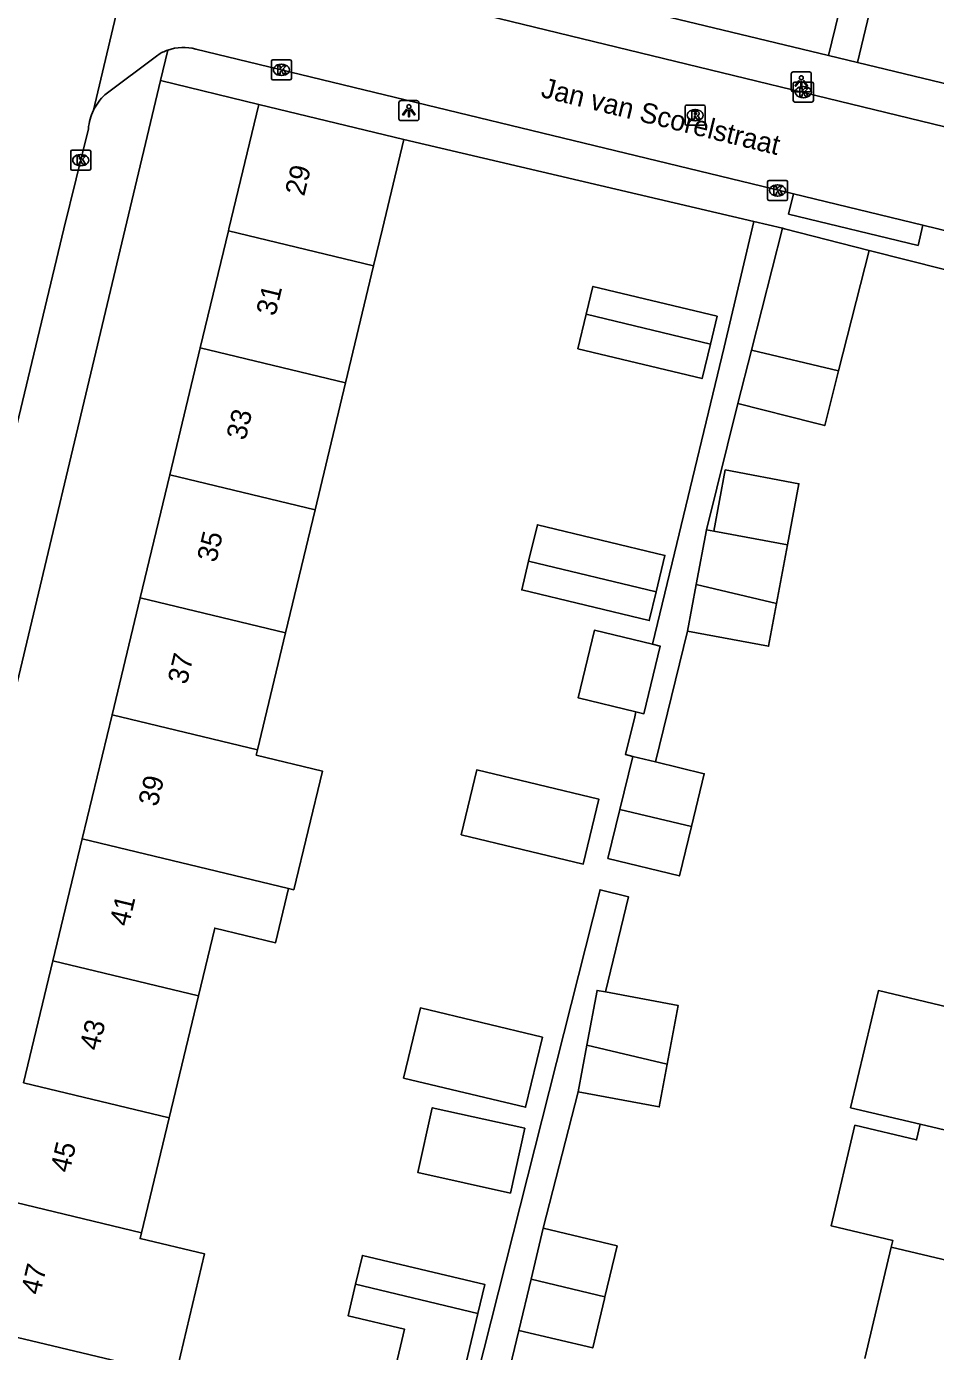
# Model space of a CAD drawing. Extents: x 162812 to 163818, y 381639 to 382470.
# Drawn here: x 163203.7 to 163249.1, y 382193.9 to 382260.1 of the extents above; entities that cross this region are included whole.
import ezdxf

# ---------------------------------------------------------------- set-up
doc = ezdxf.new("R2010")
doc.units = 0
for name, color, linetype in [('IMGEO_Kolk', 7, 'Continuous'), ('IMGEO_Lichtpunt', 7, 'Continuous'), ('IMGEO_Openbare_ruimte_label', 7, 'Continuous'), ('IMGEO_Pand', 7, 'Continuous'), ('IMGEO_Pand_nummerreeks', 7, 'Continuous'), ('IMGEO_Rijbaan_lokaal_open', 7, 'Continuous'), ('IMGEO_Rioolput', 7, 'Continuous'), ('IMGEO_Voetpad_open', 7, 'Continuous')]:
    doc.layers.add(name, color=color, linetype=linetype)

msp = doc.modelspace()

# ---------------------------------------------------------------- linework, layer by layer
at = {"layer": 'IMGEO_Kolk'}
for p, q in [((163215.962, 382257.514), (163215.962, 382258.366)), ((163216.037, 382258.44), (163216.889, 382258.44)), ((163216.45, 382258.22), (163216.475, 382258.22)), ((163216.963, 382258.366), (163216.963, 382257.514)), ((163216.889, 382257.44), (163216.037, 382257.44)), ((163216.473, 382257.66), (163216.448, 382257.66)), ((163242.028, 382256.403), (163242.028, 382257.255)), ((163242.103, 382257.329), (163242.955, 382257.329)), ((163243.029, 382257.255), (163243.029, 382256.403)), ((163242.539, 382256.549), (163242.514, 382256.549)), ((163242.516, 382257.109), (163242.541, 382257.109)), ((163242.955, 382256.329), (163242.103, 382256.329)), ((163206.015, 382253.93), (163206.867, 382253.93)), ((163205.94, 382253.004), (163205.94, 382253.856)), ((163206.428, 382253.71), (163206.453, 382253.71)), ((163206.941, 382253.856), (163206.941, 382253.004)), ((163206.867, 382252.93), (163206.015, 382252.93)), ((163206.451, 382253.15), (163206.426, 382253.15)), ((163240.741, 382251.491), (163240.741, 382252.343)), ((163240.816, 382252.417), (163241.668, 382252.417)), ((163241.229, 382252.197), (163241.254, 382252.197)), ((163241.742, 382252.343), (163241.742, 382251.491)), ((163241.668, 382251.417), (163240.816, 382251.417)), ((163241.252, 382251.637), (163241.227, 382251.637))]:
    msp.add_line(p, q, dxfattribs=at)
for points in [[(163215.962, 382257.514), (163215.962, 382258.366)], [(163216.037, 382258.44), (163216.889, 382258.44)], [(163216.283, 382258.14), (163216.406, 382258.14), (163216.406, 382257.989), (163216.536, 382258.14), (163216.7, 382258.14), (163216.554, 382257.989), (163216.707, 382257.74), (163216.555, 382257.74), (163216.47, 382257.904), (163216.406, 382257.837), (163216.406, 382257.74), (163216.283, 382257.74), (163216.283, 382258.14)], [(163216.963, 382258.366), (163216.963, 382257.514)], [(163216.889, 382257.44), (163216.037, 382257.44)], [(163242.028, 382256.403), (163242.028, 382257.255)], [(163242.103, 382257.329), (163242.955, 382257.329)], [(163243.029, 382257.255), (163243.029, 382256.403)], [(163242.349, 382257.029), (163242.472, 382257.029), (163242.472, 382256.878), (163242.602, 382257.029), (163242.766, 382257.029), (163242.62, 382256.878), (163242.773, 382256.629), (163242.621, 382256.629), (163242.536, 382256.793), (163242.472, 382256.726), (163242.472, 382256.629), (163242.349, 382256.629), (163242.349, 382257.029)], [(163242.955, 382256.329), (163242.103, 382256.329)], [(163206.015, 382253.93), (163206.867, 382253.93)], [(163205.94, 382253.004), (163205.94, 382253.856)], [(163206.261, 382253.63), (163206.384, 382253.63), (163206.384, 382253.479), (163206.514, 382253.63), (163206.678, 382253.63), (163206.532, 382253.479), (163206.685, 382253.23), (163206.533, 382253.23), (163206.448, 382253.394), (163206.384, 382253.327), (163206.384, 382253.23), (163206.261, 382253.23), (163206.261, 382253.63)], [(163206.941, 382253.856), (163206.941, 382253.004)], [(163206.867, 382252.93), (163206.015, 382252.93)], [(163240.741, 382251.491), (163240.741, 382252.343)], [(163240.816, 382252.417), (163241.668, 382252.417)], [(163241.062, 382252.117), (163241.185, 382252.117), (163241.185, 382251.966), (163241.315, 382252.117), (163241.479, 382252.117), (163241.333, 382251.966), (163241.486, 382251.717), (163241.334, 382251.717), (163241.249, 382251.881), (163241.185, 382251.814), (163241.185, 382251.717), (163241.062, 382251.717), (163241.062, 382252.117)], [(163241.742, 382252.343), (163241.742, 382251.491)], [(163241.668, 382251.417), (163240.816, 382251.417)]]:
    msp.add_lwpolyline(points, dxfattribs=at)
for centre, start, end in [((163216.039, 382258.364), 91.55205, 178.44795), ((163216.039, 382258.364), 91.55205, 178.44795), ((163216.887, 382258.364), 1.55205, 88.44795), ((163216.887, 382258.364), 1.55205, 88.44795), ((163216.039, 382257.516), 181.55205, 268.44795), ((163216.039, 382257.516), 181.55205, 268.44795), ((163216.887, 382257.516), 271.55205, 358.44795), ((163216.887, 382257.516), 271.55205, 358.44795), ((163242.105, 382257.253), 91.55205, 178.44795), ((163242.105, 382257.253), 91.55205, 178.44795), ((163242.953, 382257.253), 1.55205, 88.44795), ((163242.953, 382257.253), 1.55205, 88.44795), ((163242.105, 382256.405), 181.55205, 268.44795), ((163242.105, 382256.405), 181.55205, 268.44795), ((163242.953, 382256.405), 271.55205, 358.44795), ((163242.953, 382256.405), 271.55205, 358.44795), ((163206.017, 382253.854), 91.55205, 178.44795), ((163206.017, 382253.854), 91.55205, 178.44795), ((163206.865, 382253.854), 1.55205, 88.44795), ((163206.865, 382253.854), 1.55205, 88.44795), ((163206.017, 382253.006), 181.55205, 268.44795), ((163206.017, 382253.006), 181.55205, 268.44795), ((163206.865, 382253.006), 271.55205, 358.44795), ((163206.865, 382253.006), 271.55205, 358.44795), ((163240.818, 382252.341), 91.55205, 178.44795), ((163240.818, 382252.341), 91.55205, 178.44795), ((163241.666, 382252.341), 1.55205, 88.44795), ((163241.666, 382252.341), 1.55205, 88.44795), ((163240.818, 382251.493), 181.55205, 268.44795), ((163240.818, 382251.493), 181.55205, 268.44795), ((163241.666, 382251.493), 271.55205, 358.44795), ((163241.666, 382251.493), 271.55205, 358.44795)]:
    msp.add_arc(centre, 0.0765, start, end, dxfattribs=at)
for centre, major_axis, ratio, start_param, end_param in [((163216.449, 382257.94), (-0.387, 0.002), 0.722429, 4.712389, 7.853982), ((163216.474, 382257.94), (-0.39, 0.002), 0.717154, 1.570796, 4.712389), ((163242.515, 382256.829), (-0.387, 0.002), 0.722429, 4.712389, 7.853982), ((163242.54, 382256.829), (-0.39, 0.002), 0.717154, 1.570796, 4.712389), ((163206.427, 382253.43), (-0.387, 0.002), 0.722429, 4.712389, 7.853982), ((163206.452, 382253.43), (-0.39, 0.002), 0.717154, 1.570796, 4.712389), ((163241.228, 382251.917), (-0.387, 0.002), 0.722429, 4.712389, 7.853982), ((163241.253, 382251.917), (-0.39, 0.002), 0.717154, 1.570796, 4.712389)]:
    msp.add_ellipse(centre, major_axis=major_axis, ratio=ratio, start_param=start_param, end_param=end_param, dxfattribs=at)
at = {"layer": 'IMGEO_Lichtpunt'}
for p, q in [((163241.926, 382257.745), (163241.926, 382256.938)), ((163241.926, 382257.745), (163241.926, 382256.938)), ((163242.828, 382257.84), (163242.02, 382257.84)), ((163242.828, 382257.84), (163242.02, 382257.84)), ((163242.922, 382256.938), (163242.922, 382257.745)), ((163242.922, 382256.938), (163242.922, 382257.745)), ((163242.02, 382256.844), (163242.828, 382256.844)), ((163242.02, 382256.844), (163242.828, 382256.844)), ((163222.33, 382256.306), (163222.33, 382255.499)), ((163222.33, 382256.306), (163222.33, 382255.499)), ((163223.232, 382256.401), (163222.424, 382256.401)), ((163223.232, 382256.401), (163222.424, 382256.401)), ((163223.326, 382255.499), (163223.326, 382256.306)), ((163223.326, 382255.499), (163223.326, 382256.306)), ((163222.424, 382255.405), (163223.232, 382255.405)), ((163222.424, 382255.405), (163223.232, 382255.405))]:
    msp.add_line(p, q, dxfattribs=at)
for points in [[(163242.3, 382257.409), (163242.339, 382257.381), (163242.151, 382257.119), (163242.113, 382257.146), (163242.3, 382257.409)], [(163242.402, 382257.361), (163242.449, 382257.361), (163242.449, 382257.039), (163242.402, 382257.039), (163242.402, 382257.361)], [(163242.512, 382257.381), (163242.55, 382257.408), (163242.737, 382257.146), (163242.698, 382257.118), (163242.512, 382257.381)], [(163222.704, 382255.97), (163222.743, 382255.942), (163222.555, 382255.68), (163222.517, 382255.707), (163222.704, 382255.97)], [(163222.806, 382255.922), (163222.853, 382255.922), (163222.853, 382255.6), (163222.806, 382255.6), (163222.806, 382255.922)], [(163222.916, 382255.942), (163222.954, 382255.969), (163223.141, 382255.707), (163223.102, 382255.679), (163222.916, 382255.942)]]:
    msp.add_lwpolyline(points, dxfattribs=at)
for centre in [(163242.425, 382257.543), (163222.829, 382256.104)]:
    msp.add_circle(centre, 0.0994, dxfattribs=at)
for centre, start, end in [((163242.02, 382257.745), 90, 180), ((163242.02, 382257.745), 90, 180), ((163242.828, 382257.745), 0, 90), ((163242.828, 382257.745), 0, 90), ((163242.02, 382256.938), 180, 270), ((163242.02, 382256.938), 180, 270), ((163242.828, 382256.938), 270, 0), ((163242.828, 382256.938), 270, 360), ((163222.424, 382256.306), 90, 180), ((163222.424, 382256.306), 90, 180), ((163223.232, 382256.306), 0, 90), ((163223.232, 382256.306), 0, 90), ((163222.424, 382255.499), 180, 270), ((163222.424, 382255.499), 180, 270), ((163223.232, 382255.499), 270, 0), ((163223.232, 382255.499), 270, 360)]:
    msp.add_arc(centre, 0.0946, start, end, dxfattribs=at)
at = {"layer": 'IMGEO_Pand'}
for points in [[(163231.804, 382266.82), (163244.992, 382263.659), (163243.783, 382258.657)], [(163245.227, 382258.308), (163246.436, 382263.313), (163258.585, 382260.401)], [(163230.143, 382261.953), (163243.783, 382258.657)], [(163245.227, 382258.308), (163257.862, 382255.255)], [(163213.817, 382249.895), (163213.842, 382250), (163215.335, 382256.213)], [(163215.335, 382256.213), (163222.583, 382254.463)], [(163222.583, 382254.463), (163221.512, 382250), (163221.068, 382248.151)], [(163239.932, 382243.934), (163241.482, 382250.027)], [(163241.482, 382250.027), (163241.588, 382250), (163245.824, 382248.922)], [(163212.412, 382244.052), (163213.817, 382249.895)], [(163213.817, 382249.895), (163221.068, 382248.151)], [(163245.824, 382248.922), (163244.291, 382242.9)], [(163221.068, 382248.151), (163219.666, 382242.308)], [(163231.688, 382245.735), (163232.022, 382247.122), (163238.221, 382245.632), (163237.887, 382244.245)], [(163237.887, 382244.245), (163237.472, 382242.518), (163231.273, 382244.008), (163231.688, 382245.735)], [(163237.887, 382244.245), (163231.688, 382245.735)], [(163210.888, 382237.709), (163212.412, 382244.052)], [(163219.666, 382242.308), (163212.412, 382244.052)], [(163239.254, 382241.272), (163239.932, 382243.934)], [(163239.932, 382243.934), (163244.291, 382242.9)], [(163244.291, 382242.9), (163243.596, 382240.169), (163243.067, 382240.303), (163239.254, 382241.272)], [(163219.666, 382242.308), (163218.144, 382235.965)], [(163209.412, 382231.567), (163210.888, 382237.709)], [(163210.888, 382237.709), (163218.144, 382235.965)], [(163238.06, 382234.901), (163238.631, 382237.958), (163242.308, 382237.27), (163241.737, 382234.213)], [(163218.144, 382235.965), (163216.67, 382229.822)], [(163228.81, 382233.401), (163229.247, 382235.22), (163235.613, 382233.692), (163235.176, 382231.871)], [(163237.689, 382234.97), (163237.178, 382232.235)], [(163237.689, 382234.97), (163238.06, 382234.901)], [(163238.06, 382234.901), (163241.737, 382234.213)], [(163241.737, 382234.213), (163241.19, 382231.284)], [(163235.176, 382231.871), (163234.831, 382230.434), (163228.465, 382231.961), (163228.81, 382233.401)], [(163235.176, 382231.871), (163228.81, 382233.401)], [(163236.743, 382229.908), (163237.178, 382232.235)], [(163237.178, 382232.235), (163241.19, 382231.284)], [(163208.007, 382225.721), (163209.412, 382231.567)], [(163216.67, 382229.822), (163209.412, 382231.567)], [(163241.19, 382231.284), (163240.791, 382229.151), (163236.743, 382229.908)], [(163216.67, 382229.822), (163215.267, 382223.976)], [(163234.169, 382225.874), (163231.284, 382226.567), (163232.095, 382229.948), (163234.992, 382229.253)], [(163234.169, 382225.874), (163234.566, 382225.779), (163235.378, 382229.161), (163234.992, 382229.253)], [(163208.007, 382225.721), (163206.52, 382219.533)], [(163215.267, 382223.976), (163208.007, 382225.721)], [(163216.825, 382217.055), (163217.082, 382216.993), (163218.507, 382222.919), (163215.204, 382223.714), (163215.267, 382223.976)], [(163233.36, 382220.999), (163234.006, 382223.651)], [(163234.006, 382223.651), (163235.152, 382223.372)], [(163225.443, 382219.736), (163226.221, 382222.978), (163232.313, 382221.517), (163231.535, 382218.274), (163225.443, 382219.736)], [(163235.152, 382223.372), (163237.581, 382222.781), (163236.94, 382220.15)], [(163236.94, 382220.15), (163236.34, 382217.683), (163232.765, 382218.553), (163233.36, 382220.999)], [(163233.36, 382220.999), (163236.94, 382220.15)], [(163206.52, 382219.533), (163205.056, 382213.443)], [(163206.52, 382219.533), (163216.825, 382217.055)], [(163212.32, 382211.697), (163213.131, 382215.076), (163216.174, 382214.345), (163216.825, 382217.055)], [(163203.591, 382207.345), (163205.056, 382213.443)], [(163205.056, 382213.443), (163212.32, 382211.697)], [(163212.32, 382211.697), (163210.857, 382205.598)], [(163231.72, 382209.229), (163232.231, 382211.964), (163232.641, 382211.887)], [(163232.641, 382211.887), (163236.279, 382211.207), (163235.732, 382208.278)], [(163248.37, 382205.279), (163244.891, 382206.104), (163246.279, 382211.954), (163249.757, 382211.129)], [(163229.5, 382209.629), (163228.659, 382206.124), (163222.566, 382207.586), (163223.407, 382211.091), (163229.5, 382209.629)], [(163231.285, 382206.902), (163231.72, 382209.229)], [(163231.72, 382209.229), (163235.732, 382208.278)], [(163235.732, 382208.278), (163235.333, 382206.145), (163231.285, 382206.902)], [(163203.591, 382207.345), (163210.857, 382205.598)], [(163210.857, 382205.598), (163209.479, 382199.857)], [(163228.615, 382205.081), (163227.897, 382201.841), (163223.282, 382202.862), (163223.999, 382206.103), (163228.615, 382205.081)], [(163248.37, 382205.279), (163248.184, 382204.496), (163245.108, 382205.226), (163243.916, 382200.204), (163246.992, 382199.474), (163246.912, 382199.135)], [(163255.687, 382203.543), (163248.37, 382205.279)], [(163209.479, 382199.857), (163209.409, 382199.566), (163212.624, 382198.802), (163211.274, 382193.119), (163211.183, 382192.738), (163207.956, 382193.505), (163200.68, 382195.234), (163202.211, 382201.604)], [(163209.479, 382199.857), (163202.211, 382201.604)], [(163229.532, 382200.08), (163228.929, 382197.539)], [(163232.621, 382196.663), (163233.223, 382199.204), (163229.532, 382200.08)], [(163245.595, 382193.585), (163246.912, 382199.135)], [(163246.912, 382199.135), (163254.229, 382197.399)], [(163220.164, 382197.289), (163220.506, 382198.728), (163226.614, 382197.279), (163226.268, 382195.821)], [(163226.268, 382195.821), (163224.859, 382189.88), (163221.574, 382190.659), (163222.613, 382195.04), (163219.79, 382195.71), (163220.164, 382197.289)], [(163226.268, 382195.821), (163220.164, 382197.289)], [(163228.929, 382197.539), (163228.322, 382194.981)], [(163228.929, 382197.539), (163232.621, 382196.663)], [(163232.621, 382196.663), (163232.597, 382196.562), (163232.015, 382194.105), (163228.322, 382194.981)]]:
    msp.add_lwpolyline(points, dxfattribs=at)
at = {"layer": 'IMGEO_Rijbaan_lokaal_open'}
for points in [[(163210.146, 382268.873), (163207.079, 382255.92)], [(163214.495, 382263.638), (163267.687, 382250.701), (163268.719, 382250.464)], [(163207.644, 382256.692), (163210.284, 382258.675)], [(163242.04, 382251.745), (163212.184, 382258.973)], [(163198.38, 382219.883), (163205.6, 382250), (163206.824, 382254.998)], [(163242.04, 382251.745), (163248.5, 382250.182)], [(163267.529, 382245.521), (163266.425, 382245.801), (163249.251, 382250), (163248.5, 382250.182)]]:
    msp.add_lwpolyline(points, dxfattribs=at)
for centre, radius, start, end in [((163211.57, 382256.738), 2.325, 109.63294, 123.58789), ((163211.557, 382256.752), 2.308, 74.24576, 109.44946), ((163209.442, 382254.784), 2.622, 133.28897, 154.31283), ((163209.483, 382254.759), 2.67, 154.21892, 174.8611)]:
    msp.add_arc(centre, radius, start, end, dxfattribs=at)
at = {"layer": 'IMGEO_Rioolput'}
for p, q in [((163236.625, 382255.247), (163236.625, 382256.099)), ((163236.7, 382256.173), (163237.552, 382256.173)), ((163237.113, 382255.953), (163237.138, 382255.953)), ((163237.626, 382256.099), (163237.626, 382255.247)), ((163237.136, 382255.393), (163237.111, 382255.393)), ((163237.552, 382255.173), (163236.7, 382255.173))]:
    msp.add_line(p, q, dxfattribs=at)
for points in [[(163236.625, 382255.247), (163236.625, 382256.099)], [(163236.7, 382256.173), (163237.552, 382256.173)], [(163237.214, 382255.871), (163236.962, 382255.873), (163236.962, 382255.473)], [(163237.626, 382256.099), (163237.626, 382255.247)], [(163236.962, 382255.473), (163237.086, 382255.473), (163237.086, 382255.635), (163237.097, 382255.635)], [(163237.14, 382255.792), (163237.086, 382255.792), (163237.086, 382255.711)], [(163237.086, 382255.711), (163237.138, 382255.711)], [(163237.144, 382255.606), (163237.215, 382255.473), (163237.355, 382255.473), (163237.29, 382255.599)], [(163237.552, 382255.173), (163236.7, 382255.173)]]:
    msp.add_lwpolyline(points, dxfattribs=at)
for centre, radius, start, end in [((163236.702, 382256.097), 0.0765, 91.55205, 178.44795), ((163236.702, 382256.097), 0.0765, 91.55205, 178.44795), ((163237.213, 382255.761), 0.109, 350.36119, 89.41601), ((163237.55, 382256.097), 0.0765, 1.55205, 88.44795), ((163237.55, 382256.097), 0.0765, 1.55205, 88.44795), ((163236.702, 382255.249), 0.0765, 181.55205, 268.44795), ((163236.702, 382255.249), 0.0765, 181.55205, 268.44795), ((163237.096, 382255.582), 0.0533, 26.02933, 88.69889), ((163237.122, 382255.9), 0.19, 274.7715, 282.96867), ((163237.146, 382255.696), 0.0964, 77.00612, 93.18647), ((163237.16, 382255.753), 0.0378, 276.66336, 79.67722), ((163237.211, 382255.761), 0.112, 277.58423, 350.98172), ((163237.195, 382255.546), 0.108, 29.51342, 73.79051), ((163237.55, 382255.249), 0.0765, 271.55205, 358.44795), ((163237.55, 382255.249), 0.0765, 271.55205, 358.44795)]:
    msp.add_arc(centre, radius, start, end, dxfattribs=at)
for centre, major_axis, ratio, start_param, end_param in [((163237.112, 382255.673), (-0.387, 0.002), 0.722429, 4.712389, 7.853982), ((163237.137, 382255.673), (-0.39, 0.002), 0.717154, 1.570796, 4.712389)]:
    msp.add_ellipse(centre, major_axis=major_axis, ratio=ratio, start_param=start_param, end_param=end_param, dxfattribs=at)
at = {"layer": 'IMGEO_Voetpad_open'}
for points in [[(163210.789, 382258.928), (163210.426, 382257.404)], [(163243.783, 382258.657), (163245.227, 382258.308)], [(163210.426, 382257.404), (163208.662, 382250), (163195.885, 382196.387), (163195.134, 382193.161)], [(163215.335, 382256.213), (163210.426, 382257.404)], [(163240.049, 382250.363), (163222.583, 382254.463)], [(163248.5, 382250.182), (163248.255, 382249.171), (163241.795, 382250.734), (163242.04, 382251.745)], [(163234.992, 382229.253), (163236.101, 382233.806), (163238.571, 382244.081), (163240.049, 382250.363)], [(163240.049, 382250.363), (163241.482, 382250.027)], [(163255.26, 382246.533), (163245.824, 382248.922)], [(163239.254, 382241.272), (163237.689, 382234.97)], [(163236.743, 382229.908), (163235.152, 382223.372)], [(163234.006, 382223.651), (163233.649, 382223.738), (163234.11, 382225.631), (163234.169, 382225.874)], [(163224.627, 382186.06), (163225.485, 382189.73), (163232.379, 382216.987), (163233.791, 382216.637), (163232.641, 382211.887)], [(163231.285, 382206.902), (163229.532, 382200.08)], [(163228.322, 382194.981), (163227.554, 382191.804)]]:
    msp.add_lwpolyline(points, dxfattribs=at)

# ---------------------------------------------------------------- texts
at = {"layer": 'IMGEO_Openbare_ruimte_label'}
msp.add_text('Jan van Scorelstraat', height=1, rotation=346.1722, dxfattribs=at).set_placement((163229.377, 382256.593))
at = {"layer": 'IMGEO_Pand_nummerreeks'}
for s, rotation, p in [('29', 76.48646, (163217.598, 382251.594)), ('31', 76.48646, (163216.158, 382245.606)), ('33', 76.48646, (163214.667, 382239.399)), ('35', 76.48646, (163213.201, 382233.301)), ('37', 76.48646, (163211.736, 382227.203)), ('39', 76.48414, (163210.27, 382221.105)), ('41', 76.48414, (163208.831, 382215.117)), ('43', 76.48646, (163207.339, 382208.909)), ('45', 76.48646, (163205.874, 382202.811)), ('47', 76.48414, (163204.408, 382196.713))]:
    msp.add_text(s, height=1, rotation=rotation, dxfattribs=at).set_placement(p)

doc.saveas('drawing.dxf')
